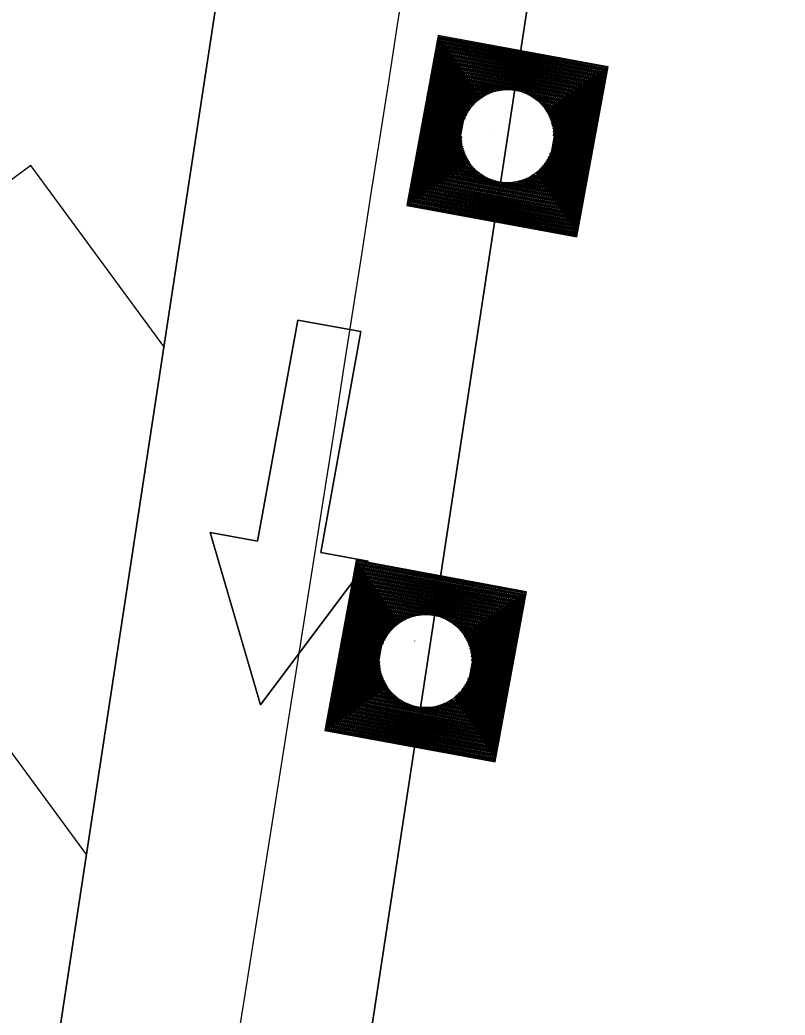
# Model space of a CAD drawing. Extents: x 14104283 to 14120882, y 8635219 to 8671666.
# Drawn here: x 14107937.97 to 14107967.79, y 8639955.19 to 8639993.96 of the extents above; entities that cross this region are included whole.
import ezdxf

# ---------------------------------------------------------------- set-up
doc = ezdxf.new("R2010")
doc.units = 0
for name, color, linetype in [('Cell', 7, 'Continuous'), ('dsnCellElements', 7, 'Continuous'), ('dsnNonPlotable', 7, 'Continuous'), ('dsnPaintPlaceBrokenLineWhite', 7, 'Continuous'), ('dsnPaintPlaceChannelizingLaneWhite', 7, 'Continuous'), ('dsnShadingPaved', 7, 'Continuous'), ('dsnStdLabel', 7, 'Continuous'), ('dsnStgShadingPrevPav', 7, 'Continuous')]:
    doc.layers.add(name, color=color, linetype=linetype)

msp = doc.modelspace()

# ---------------------------------------------------------------- linework, layer by layer
at = {"layer": 'Cell'}
msp.add_lwpolyline([(14107948.802, 8639982.261), (14107951.261, 8639981.813), (14107949.696, 8639973.205), (14107951.54, 8639972.869), (14107947.347, 8639967.279), (14107945.391, 8639973.988), (14107947.236, 8639973.652)], close=True, dxfattribs=at)
msp.add_lwpolyline([(14107947.236, 8639973.652), (14107945.391, 8639973.988), (14107947.347, 8639967.279), (14107951.54, 8639972.869), (14107949.696, 8639973.205), (14107951.261, 8639981.813), (14107948.802, 8639982.261), (14107947.236, 8639973.652)], dxfattribs=at)
at = {"layer": 'dsnCellElements'}
for centre in [(14107956.971, 8639989.429), (14107953.783, 8639968.979)]:
    msp.add_circle(centre, 1.815, dxfattribs=at)
at = {"layer": 'dsnNonPlotable'}
for p, q in [((14107956.405, 8639989.626), (14107956.404, 8639989.622)), ((14107953.342, 8639969.761), (14107953.341, 8639969.757))]:
    msp.add_line(p, q, dxfattribs=at)
at = {"layer": 'dsnPaintPlaceBrokenLineWhite'}
msp.add_line((14107897.232, 8639597.803), (14108002.801, 8640289.797), dxfattribs=at)
at = {"layer": 'dsnPaintPlaceChannelizingLaneWhite'}
for p, q in [((14107990.938, 8640291.607), (14107937.437, 8639940.911)), ((14107938.396, 8639988.28), (14107930.71, 8639982.629)), ((14107943.582, 8639981.228), (14107938.396, 8639988.28)), ((14107940.567, 8639961.443), (14107935.37, 8639968.511))]:
    msp.add_line(p, q, dxfattribs=at)
msp.add_arc((14098576.761, 8641447.78), 9468, 350.8544037, 351.6728455, dxfattribs=at)
at = {"layer": 'dsnShadingPaved'}
for p, q in [((14107885.369, 8639599.613), (14107990.938, 8640291.607)), ((14108002.801, 8640289.797), (14107897.232, 8639597.803))]:
    msp.add_line(p, q, dxfattribs=at)
at = {"layer": 'dsnStdLabel'}
for points in [[(14107959.672, 8639985.504), (14107960.895, 8639992.13), (14107954.269, 8639993.353), (14107953.046, 8639986.727), (14107959.672, 8639985.504)], [(14107959.669, 8639985.505), (14107960.891, 8639992.127), (14107954.272, 8639993.349), (14107953.05, 8639986.73), (14107959.673, 8639985.508)], [(14107959.665, 8639985.505), (14107960.887, 8639992.125), (14107954.275, 8639993.345), (14107953.055, 8639986.733), (14107959.674, 8639985.511)], [(14107959.657, 8639985.662), (14107960.844, 8639992.095), (14107954.304, 8639993.302), (14107953.097, 8639986.762), (14107959.68, 8639985.547)], [(14107959.628, 8639985.704), (14107960.802, 8639992.066), (14107954.333, 8639993.26), (14107953.139, 8639986.791), (14107959.687, 8639985.583)], [(14107959.599, 8639985.746), (14107960.76, 8639992.037), (14107954.362, 8639993.218), (14107953.181, 8639986.82), (14107959.694, 8639985.618)], [(14107959.57, 8639985.789), (14107960.718, 8639992.008), (14107954.391, 8639993.175), (14107953.224, 8639986.849), (14107959.657, 8639985.662)], [(14107959.541, 8639985.831), (14107960.675, 8639991.979), (14107954.42, 8639993.133), (14107953.266, 8639986.878), (14107959.628, 8639985.704)], [(14107959.512, 8639985.873), (14107960.633, 8639991.95), (14107954.449, 8639993.091), (14107953.308, 8639986.907), (14107959.599, 8639985.746)], [(14107959.483, 8639985.916), (14107960.591, 8639991.921), (14107954.478, 8639993.049), (14107953.351, 8639986.936), (14107959.57, 8639985.789)], [(14107959.453, 8639985.958), (14107960.548, 8639991.892), (14107954.507, 8639993.006), (14107953.393, 8639986.965), (14107959.541, 8639985.831)], [(14107959.424, 8639986), (14107960.506, 8639991.863), (14107954.537, 8639992.964), (14107953.435, 8639986.995), (14107959.512, 8639985.873)], [(14107959.395, 8639986.042), (14107960.464, 8639991.833), (14107954.566, 8639992.922), (14107953.477, 8639987.024), (14107959.483, 8639985.916)], [(14107959.366, 8639986.085), (14107960.422, 8639991.804), (14107954.595, 8639992.879), (14107953.52, 8639987.053), (14107959.453, 8639985.958)], [(14107959.337, 8639986.127), (14107960.379, 8639991.775), (14107954.624, 8639992.837), (14107953.562, 8639987.082), (14107959.424, 8639986)], [(14107959.308, 8639986.169), (14107960.337, 8639991.746), (14107954.653, 8639992.795), (14107953.604, 8639987.111), (14107959.395, 8639986.042)], [(14107959.279, 8639986.212), (14107960.295, 8639991.717), (14107954.682, 8639992.753), (14107953.647, 8639987.14), (14107959.366, 8639986.085)], [(14107959.25, 8639986.254), (14107960.252, 8639991.688), (14107954.711, 8639992.71), (14107953.689, 8639987.169), (14107959.337, 8639986.127)], [(14107959.221, 8639986.296), (14107960.21, 8639991.659), (14107954.74, 8639992.668), (14107953.731, 8639987.198), (14107959.308, 8639986.169)], [(14107959.191, 8639986.338), (14107960.168, 8639991.63), (14107954.769, 8639992.626), (14107953.773, 8639987.227), (14107959.279, 8639986.212)], [(14107959.162, 8639986.381), (14107960.126, 8639991.601), (14107954.799, 8639992.583), (14107953.816, 8639987.257), (14107959.25, 8639986.254)], [(14107959.133, 8639986.423), (14107960.083, 8639991.571), (14107954.828, 8639992.541), (14107953.858, 8639987.286), (14107959.221, 8639986.296)], [(14107959.104, 8639986.465), (14107960.041, 8639991.542), (14107954.857, 8639992.499), (14107953.9, 8639987.315), (14107959.191, 8639986.338)], [(14107959.075, 8639986.508), (14107959.999, 8639991.513), (14107954.886, 8639992.457), (14107953.943, 8639987.344), (14107959.162, 8639986.381)], [(14107959.046, 8639986.55), (14107959.956, 8639991.484), (14107954.915, 8639992.414), (14107953.985, 8639987.373), (14107959.133, 8639986.423)], [(14107959.017, 8639986.592), (14107959.914, 8639991.455), (14107954.944, 8639992.372), (14107954.027, 8639987.402), (14107959.104, 8639986.465)], [(14107958.988, 8639986.634), (14107959.872, 8639991.426), (14107954.973, 8639992.33), (14107954.069, 8639987.431), (14107959.075, 8639986.508)], [(14107958.959, 8639986.677), (14107959.83, 8639991.397), (14107955.002, 8639992.288), (14107954.112, 8639987.46), (14107959.046, 8639986.55)], [(14107958.93, 8639986.719), (14107959.787, 8639991.368), (14107955.031, 8639992.245), (14107954.154, 8639987.489), (14107959.017, 8639986.592)], [(14107958.9, 8639986.761), (14107959.745, 8639991.339), (14107955.061, 8639992.203), (14107954.196, 8639987.519), (14107958.988, 8639986.634)], [(14107958.871, 8639986.804), (14107959.703, 8639991.309), (14107955.09, 8639992.161), (14107954.239, 8639987.548), (14107958.959, 8639986.677)], [(14107958.842, 8639986.846), (14107959.66, 8639991.28), (14107955.119, 8639992.118), (14107954.281, 8639987.577), (14107958.93, 8639986.719)], [(14107958.813, 8639986.888), (14107959.618, 8639991.251), (14107955.148, 8639992.076), (14107954.323, 8639987.606), (14107958.9, 8639986.761)], [(14107958.784, 8639986.93), (14107959.576, 8639991.222), (14107955.177, 8639992.034), (14107954.365, 8639987.635), (14107958.871, 8639986.804)], [(14107958.755, 8639986.973), (14107959.534, 8639991.193), (14107955.206, 8639991.992), (14107954.408, 8639987.664), (14107958.842, 8639986.846)], [(14107958.726, 8639987.015), (14107959.491, 8639991.164), (14107955.235, 8639991.949), (14107954.45, 8639987.693), (14107958.813, 8639986.888)], [(14107958.697, 8639987.057), (14107959.449, 8639991.135), (14107955.264, 8639991.907), (14107954.492, 8639987.722), (14107958.784, 8639986.93)], [(14107958.668, 8639987.1), (14107959.407, 8639991.106), (14107955.293, 8639991.865), (14107954.535, 8639987.751), (14107958.755, 8639986.973)], [(14107958.638, 8639987.142), (14107959.364, 8639991.077), (14107955.323, 8639991.822), (14107954.577, 8639987.781), (14107958.726, 8639987.015)], [(14107958.609, 8639987.184), (14107959.322, 8639991.047), (14107955.352, 8639991.78), (14107954.619, 8639987.81), (14107958.697, 8639987.057)], [(14107958.58, 8639987.226), (14107959.28, 8639991.018), (14107955.381, 8639991.738), (14107954.661, 8639987.839), (14107958.668, 8639987.1)], [(14107958.551, 8639987.269), (14107959.238, 8639990.989), (14107955.41, 8639991.696), (14107954.704, 8639987.868), (14107958.638, 8639987.142)], [(14107958.522, 8639987.311), (14107959.195, 8639990.96), (14107955.439, 8639991.653), (14107954.746, 8639987.897), (14107958.609, 8639987.184)], [(14107958.493, 8639987.353), (14107959.153, 8639990.931), (14107955.468, 8639991.611), (14107954.788, 8639987.926), (14107958.58, 8639987.226)], [(14107958.464, 8639987.396), (14107959.111, 8639990.902), (14107955.497, 8639991.569), (14107954.831, 8639987.955), (14107958.551, 8639987.269)], [(14107958.435, 8639987.438), (14107959.068, 8639990.873), (14107955.526, 8639991.526), (14107954.873, 8639987.984), (14107958.522, 8639987.311)], [(14107956.958, 8639991.225), (14107955.555, 8639991.484), (14107955.297, 8639990.082)], [(14107956.801, 8639991.217), (14107955.585, 8639991.442), (14107955.36, 8639990.225)], [(14107956.683, 8639991.202), (14107955.614, 8639991.4), (14107955.416, 8639990.33)], [(14107956.585, 8639991.183), (14107955.643, 8639991.357), (14107955.469, 8639990.415)], [(14107956.499, 8639991.162), (14107955.672, 8639991.315), (14107955.519, 8639990.488)], [(14107956.422, 8639991.14), (14107955.701, 8639991.273), (14107955.568, 8639990.552)], [(14107956.352, 8639991.116), (14107955.73, 8639991.23), (14107955.615, 8639990.608)], [(14107956.288, 8639991.091), (14107955.759, 8639991.188), (14107955.662, 8639990.66)], [(14107956.228, 8639991.065), (14107955.788, 8639991.146), (14107955.707, 8639990.706)], [(14107956.172, 8639991.038), (14107955.817, 8639991.104), (14107955.752, 8639990.749)], [(14107956.119, 8639991.011), (14107955.847, 8639991.061), (14107955.796, 8639990.789)], [(14107956.07, 8639990.983), (14107955.876, 8639991.019), (14107955.84, 8639990.825)], [(14107956.023, 8639990.955), (14107955.905, 8639990.977), (14107955.883, 8639990.859)], [(14107955.978, 8639990.926), (14107955.934, 8639990.934), (14107955.926, 8639990.89)], [(14107958.767, 8639989.441), (14107959.026, 8639990.844), (14107957.624, 8639991.102)], [(14107958.759, 8639989.598), (14107958.984, 8639990.815), (14107957.768, 8639991.039)], [(14107958.744, 8639989.716), (14107958.942, 8639990.785), (14107957.872, 8639990.983)], [(14107958.726, 8639989.815), (14107958.899, 8639990.756), (14107957.957, 8639990.93)], [(14107958.704, 8639989.9), (14107958.857, 8639990.727), (14107958.03, 8639990.88)], [(14107958.682, 8639989.977), (14107958.815, 8639990.698), (14107958.094, 8639990.831)], [(14107958.658, 8639990.047), (14107958.772, 8639990.669), (14107958.15, 8639990.784)], [(14107958.633, 8639990.111), (14107958.73, 8639990.64), (14107958.202, 8639990.737)], [(14107958.607, 8639990.171), (14107958.688, 8639990.611), (14107958.248, 8639990.692)], [(14107958.58, 8639990.227), (14107958.646, 8639990.582), (14107958.291, 8639990.647)], [(14107958.553, 8639990.28), (14107958.603, 8639990.553), (14107958.331, 8639990.603)], [(14107958.525, 8639990.33), (14107958.561, 8639990.524), (14107958.367, 8639990.559)], [(14107958.497, 8639990.377), (14107958.519, 8639990.494), (14107958.401, 8639990.516)], [(14107958.468, 8639990.421), (14107958.476, 8639990.465), (14107958.432, 8639990.473)], [(14107955.174, 8639989.416), (14107954.915, 8639988.013), (14107956.317, 8639987.755)], [(14107955.182, 8639989.259), (14107954.957, 8639988.043), (14107956.174, 8639987.818)], [(14107955.197, 8639989.141), (14107955, 8639988.072), (14107956.069, 8639987.874)], [(14107955.216, 8639989.043), (14107955.042, 8639988.101), (14107955.984, 8639987.927)], [(14107955.237, 8639988.957), (14107955.084, 8639988.13), (14107955.911, 8639987.977)], [(14107955.26, 8639988.88), (14107955.126, 8639988.159), (14107955.848, 8639988.026)], [(14107955.284, 8639988.81), (14107955.169, 8639988.188), (14107955.791, 8639988.073)], [(14107955.309, 8639988.746), (14107955.211, 8639988.217), (14107955.74, 8639988.12)], [(14107955.334, 8639988.686), (14107955.253, 8639988.246), (14107955.693, 8639988.165)], [(14107955.361, 8639988.63), (14107955.296, 8639988.275), (14107955.65, 8639988.21)], [(14107955.388, 8639988.577), (14107955.338, 8639988.305), (14107955.611, 8639988.254)], [(14107955.416, 8639988.528), (14107955.38, 8639988.334), (14107955.574, 8639988.298)], [(14107955.444, 8639988.481), (14107955.422, 8639988.363), (14107955.54, 8639988.341)], [(14107955.473, 8639988.436), (14107955.465, 8639988.392), (14107955.509, 8639988.384)], [(14107958.318, 8639987.607), (14107958.472, 8639988.442)], [(14107958.347, 8639987.565), (14107958.525, 8639988.527)], [(14107958.376, 8639987.522), (14107958.581, 8639988.632)], [(14107958.406, 8639987.48), (14107958.644, 8639988.775)], [(14107958.114, 8639987.903), (14107958.145, 8639988.069)], [(14107958.144, 8639987.861), (14107958.189, 8639988.108)], [(14107958.173, 8639987.818), (14107958.234, 8639988.151)], [(14107958.202, 8639987.776), (14107958.279, 8639988.198)], [(14107958.231, 8639987.734), (14107958.326, 8639988.249)], [(14107958.26, 8639987.692), (14107958.373, 8639988.306)], [(14107958.289, 8639987.649), (14107958.422, 8639988.369)], [(14107956.984, 8639987.632), (14107958.493, 8639987.353)], [(14107957.14, 8639987.64), (14107958.464, 8639987.396)], [(14107957.258, 8639987.655), (14107958.435, 8639987.438)], [(14107957.357, 8639987.674), (14107958.406, 8639987.48)], [(14107957.442, 8639987.695), (14107958.376, 8639987.522)], [(14107957.519, 8639987.718), (14107958.347, 8639987.565)], [(14107957.589, 8639987.742), (14107958.318, 8639987.607)], [(14107957.653, 8639987.767), (14107958.289, 8639987.649)], [(14107957.713, 8639987.792), (14107958.26, 8639987.692)], [(14107957.769, 8639987.819), (14107958.231, 8639987.734)], [(14107957.822, 8639987.846), (14107958.202, 8639987.776)], [(14107957.872, 8639987.874), (14107958.173, 8639987.818)], [(14107957.919, 8639987.902), (14107958.144, 8639987.861)], [(14107957.963, 8639987.931), (14107958.114, 8639987.903)], [(14107956.485, 8639965.055), (14107957.707, 8639971.681), (14107951.081, 8639972.904), (14107949.858, 8639966.277), (14107956.485, 8639965.055)], [(14107956.481, 8639965.055), (14107957.703, 8639971.678), (14107951.084, 8639972.899), (14107949.863, 8639966.28), (14107956.485, 8639965.058)], [(14107956.478, 8639965.056), (14107957.699, 8639971.675), (14107951.087, 8639972.895), (14107949.867, 8639966.283), (14107956.486, 8639965.062)], [(14107956.47, 8639965.212), (14107957.657, 8639971.646), (14107951.116, 8639972.853), (14107949.909, 8639966.312), (14107956.493, 8639965.097)], [(14107956.44, 8639965.255), (14107957.614, 8639971.617), (14107951.145, 8639972.81), (14107949.951, 8639966.341), (14107956.499, 8639965.133)], [(14107956.411, 8639965.297), (14107957.572, 8639971.588), (14107951.174, 8639972.768), (14107949.994, 8639966.37), (14107956.506, 8639965.169)], [(14107956.382, 8639965.339), (14107957.53, 8639971.559), (14107951.203, 8639972.726), (14107950.036, 8639966.399), (14107956.47, 8639965.212)], [(14107956.353, 8639965.382), (14107957.488, 8639971.529), (14107951.232, 8639972.684), (14107950.078, 8639966.429), (14107956.44, 8639965.255)], [(14107956.324, 8639965.424), (14107957.445, 8639971.5), (14107951.262, 8639972.641), (14107950.121, 8639966.458), (14107956.411, 8639965.297)], [(14107956.295, 8639965.466), (14107957.403, 8639971.471), (14107951.291, 8639972.599), (14107950.163, 8639966.487), (14107956.382, 8639965.339)], [(14107956.266, 8639965.508), (14107957.361, 8639971.442), (14107951.32, 8639972.557), (14107950.205, 8639966.516), (14107956.353, 8639965.382)], [(14107956.237, 8639965.551), (14107957.318, 8639971.413), (14107951.349, 8639972.515), (14107950.247, 8639966.545), (14107956.324, 8639965.424)], [(14107956.208, 8639965.593), (14107957.276, 8639971.384), (14107951.378, 8639972.472), (14107950.29, 8639966.574), (14107956.295, 8639965.466)], [(14107956.178, 8639965.635), (14107957.234, 8639971.355), (14107951.407, 8639972.43), (14107950.332, 8639966.603), (14107956.266, 8639965.508)], [(14107956.149, 8639965.678), (14107957.192, 8639971.326), (14107951.436, 8639972.388), (14107950.374, 8639966.632), (14107956.237, 8639965.551)], [(14107956.12, 8639965.72), (14107957.149, 8639971.297), (14107951.465, 8639972.345), (14107950.417, 8639966.661), (14107956.208, 8639965.593)], [(14107956.091, 8639965.762), (14107957.107, 8639971.267), (14107951.494, 8639972.303), (14107950.459, 8639966.691), (14107956.178, 8639965.635)], [(14107956.062, 8639965.804), (14107957.065, 8639971.238), (14107951.524, 8639972.261), (14107950.501, 8639966.72), (14107956.149, 8639965.678)], [(14107956.033, 8639965.847), (14107957.022, 8639971.209), (14107951.553, 8639972.219), (14107950.543, 8639966.749), (14107956.12, 8639965.72)], [(14107956.004, 8639965.889), (14107956.98, 8639971.18), (14107951.582, 8639972.176), (14107950.586, 8639966.778), (14107956.091, 8639965.762)], [(14107955.975, 8639965.931), (14107956.938, 8639971.151), (14107951.611, 8639972.134), (14107950.628, 8639966.807), (14107956.062, 8639965.804)], [(14107955.946, 8639965.973), (14107956.896, 8639971.122), (14107951.64, 8639972.092), (14107950.67, 8639966.836), (14107956.033, 8639965.847)], [(14107955.916, 8639966.016), (14107956.853, 8639971.093), (14107951.669, 8639972.049), (14107950.713, 8639966.865), (14107956.004, 8639965.889)], [(14107955.887, 8639966.058), (14107956.811, 8639971.064), (14107951.698, 8639972.007), (14107950.755, 8639966.894), (14107955.975, 8639965.931)], [(14107955.858, 8639966.1), (14107956.769, 8639971.035), (14107951.727, 8639971.965), (14107950.797, 8639966.923), (14107955.946, 8639965.973)], [(14107955.829, 8639966.143), (14107956.726, 8639971.005), (14107951.756, 8639971.923), (14107950.839, 8639966.953), (14107955.916, 8639966.016)], [(14107955.8, 8639966.185), (14107956.684, 8639970.976), (14107951.786, 8639971.88), (14107950.882, 8639966.982), (14107955.887, 8639966.058)], [(14107955.771, 8639966.227), (14107956.642, 8639970.947), (14107951.815, 8639971.838), (14107950.924, 8639967.011), (14107955.858, 8639966.1)], [(14107955.742, 8639966.269), (14107956.6, 8639970.918), (14107951.844, 8639971.796), (14107950.966, 8639967.04), (14107955.829, 8639966.143)], [(14107955.713, 8639966.312), (14107956.557, 8639970.889), (14107951.873, 8639971.753), (14107951.009, 8639967.069), (14107955.8, 8639966.185)], [(14107955.684, 8639966.354), (14107956.515, 8639970.86), (14107951.902, 8639971.711), (14107951.051, 8639967.098), (14107955.771, 8639966.227)], [(14107955.654, 8639966.396), (14107956.473, 8639970.831), (14107951.931, 8639971.669), (14107951.093, 8639967.127), (14107955.742, 8639966.269)], [(14107955.625, 8639966.439), (14107956.43, 8639970.802), (14107951.96, 8639971.627), (14107951.135, 8639967.156), (14107955.713, 8639966.312)], [(14107955.596, 8639966.481), (14107956.388, 8639970.773), (14107951.989, 8639971.584), (14107951.178, 8639967.185), (14107955.684, 8639966.354)], [(14107955.567, 8639966.523), (14107956.346, 8639970.744), (14107952.018, 8639971.542), (14107951.22, 8639967.215), (14107955.654, 8639966.396)], [(14107955.538, 8639966.565), (14107956.304, 8639970.714), (14107952.048, 8639971.5), (14107951.262, 8639967.244), (14107955.625, 8639966.439)], [(14107955.509, 8639966.608), (14107956.261, 8639970.685), (14107952.077, 8639971.457), (14107951.305, 8639967.273), (14107955.596, 8639966.481)], [(14107955.48, 8639966.65), (14107956.219, 8639970.656), (14107952.106, 8639971.415), (14107951.347, 8639967.302), (14107955.567, 8639966.523)], [(14107955.451, 8639966.692), (14107956.177, 8639970.627), (14107952.135, 8639971.373), (14107951.389, 8639967.331), (14107955.538, 8639966.565)], [(14107955.422, 8639966.735), (14107956.134, 8639970.598), (14107952.164, 8639971.331), (14107951.431, 8639967.36), (14107955.509, 8639966.608)], [(14107955.392, 8639966.777), (14107956.092, 8639970.569), (14107952.193, 8639971.288), (14107951.474, 8639967.389), (14107955.48, 8639966.65)], [(14107955.363, 8639966.819), (14107956.05, 8639970.54), (14107952.222, 8639971.246), (14107951.516, 8639967.418), (14107955.451, 8639966.692)], [(14107955.334, 8639966.861), (14107956.008, 8639970.511), (14107952.251, 8639971.204), (14107951.558, 8639967.447), (14107955.422, 8639966.735)], [(14107955.305, 8639966.904), (14107955.965, 8639970.482), (14107952.28, 8639971.161), (14107951.601, 8639967.477), (14107955.392, 8639966.777)], [(14107955.276, 8639966.946), (14107955.923, 8639970.452), (14107952.31, 8639971.119), (14107951.643, 8639967.506), (14107955.363, 8639966.819)], [(14107955.247, 8639966.988), (14107955.881, 8639970.423), (14107952.339, 8639971.077), (14107951.685, 8639967.535), (14107955.334, 8639966.861)], [(14107953.77, 8639970.776), (14107952.368, 8639971.035), (14107952.109, 8639969.632)], [(14107953.613, 8639970.768), (14107952.397, 8639970.992), (14107952.172, 8639969.776)], [(14107953.495, 8639970.753), (14107952.426, 8639970.95), (14107952.229, 8639969.881)], [(14107953.397, 8639970.734), (14107952.455, 8639970.908), (14107952.281, 8639969.966)], [(14107953.311, 8639970.713), (14107952.484, 8639970.865), (14107952.332, 8639970.038)], [(14107953.234, 8639970.69), (14107952.513, 8639970.823), (14107952.38, 8639970.102)], [(14107953.164, 8639970.666), (14107952.542, 8639970.781), (14107952.428, 8639970.159)], [(14107953.1, 8639970.641), (14107952.572, 8639970.739), (14107952.474, 8639970.21)], [(14107953.04, 8639970.615), (14107952.601, 8639970.696), (14107952.52, 8639970.257)], [(14107952.984, 8639970.589), (14107952.63, 8639970.654), (14107952.564, 8639970.3)], [(14107952.932, 8639970.561), (14107952.659, 8639970.612), (14107952.609, 8639970.339)], [(14107952.882, 8639970.534), (14107952.688, 8639970.569), (14107952.652, 8639970.376)], [(14107955.58, 8639968.992), (14107955.838, 8639970.394), (14107954.436, 8639970.653)], [(14107955.572, 8639969.149), (14107955.796, 8639970.365), (14107954.58, 8639970.589)], [(14107952.835, 8639970.505), (14107952.717, 8639970.527), (14107952.695, 8639970.409)], [(14107952.79, 8639970.477), (14107952.746, 8639970.485), (14107952.738, 8639970.441)], [(14107955.557, 8639969.267), (14107955.754, 8639970.336), (14107954.685, 8639970.533)], [(14107955.538, 8639969.365), (14107955.712, 8639970.307), (14107954.77, 8639970.481)], [(14107955.517, 8639969.451), (14107955.669, 8639970.278), (14107954.842, 8639970.43)], [(14107955.494, 8639969.528), (14107955.627, 8639970.249), (14107954.906, 8639970.382)], [(14107955.47, 8639969.597), (14107955.585, 8639970.22), (14107954.963, 8639970.334)], [(14107955.445, 8639969.662), (14107955.542, 8639970.19), (14107955.014, 8639970.288)], [(14107955.419, 8639969.722), (14107955.5, 8639970.161), (14107955.061, 8639970.242)], [(14107955.392, 8639969.778), (14107955.458, 8639970.132), (14107955.103, 8639970.198)], [(14107955.365, 8639969.83), (14107955.416, 8639970.103), (14107955.143, 8639970.153)], [(14107955.338, 8639969.88), (14107955.373, 8639970.074), (14107955.179, 8639970.11)], [(14107955.309, 8639969.927), (14107955.331, 8639970.045), (14107955.213, 8639970.067)], [(14107955.281, 8639969.972), (14107955.289, 8639970.016), (14107955.245, 8639970.024)], [(14107951.986, 8639968.966), (14107951.727, 8639967.564), (14107953.13, 8639967.305)], [(14107951.994, 8639968.809), (14107951.77, 8639967.593), (14107952.986, 8639967.369)], [(14107952.009, 8639968.691), (14107951.812, 8639967.622), (14107952.881, 8639967.425)], [(14107952.028, 8639968.593), (14107951.854, 8639967.651), (14107952.796, 8639967.477)], [(14107952.049, 8639968.507), (14107951.897, 8639967.68), (14107952.723, 8639967.528)], [(14107952.072, 8639968.43), (14107951.939, 8639967.709), (14107952.66, 8639967.576)], [(14107952.096, 8639968.361), (14107951.981, 8639967.739), (14107952.603, 8639967.624)], [(14107952.121, 8639968.296), (14107952.023, 8639967.768), (14107952.552, 8639967.67)], [(14107952.147, 8639968.236), (14107952.066, 8639967.797), (14107952.505, 8639967.716)], [(14107955.218, 8639967.031), (14107955.457, 8639968.326)], [(14107952.173, 8639968.18), (14107952.108, 8639967.826), (14107952.462, 8639967.76)], [(14107952.201, 8639968.128), (14107952.15, 8639967.855), (14107952.423, 8639967.805)], [(14107952.228, 8639968.078), (14107952.193, 8639967.884), (14107952.386, 8639967.848)], [(14107952.257, 8639968.031), (14107952.235, 8639967.913), (14107952.353, 8639967.891)], [(14107952.285, 8639967.986), (14107952.277, 8639967.942), (14107952.321, 8639967.934)], [(14107955.072, 8639967.242), (14107955.186, 8639967.856)], [(14107955.101, 8639967.2), (14107955.234, 8639967.92)], [(14107955.13, 8639967.157), (14107955.285, 8639967.992)], [(14107955.16, 8639967.115), (14107955.337, 8639968.077)], [(14107955.189, 8639967.073), (14107955.393, 8639968.182)], [(14107954.776, 8639967.481), (14107954.927, 8639967.453)], [(14107954.927, 8639967.453), (14107954.957, 8639967.619)], [(14107954.956, 8639967.411), (14107955.001, 8639967.659)], [(14107954.985, 8639967.369), (14107955.046, 8639967.701)], [(14107955.014, 8639967.327), (14107955.092, 8639967.748)], [(14107955.043, 8639967.284), (14107955.138, 8639967.799)], [(14107953.796, 8639967.182), (14107955.305, 8639966.904)], [(14107953.953, 8639967.19), (14107955.276, 8639966.946)], [(14107954.071, 8639967.205), (14107955.247, 8639966.988)], [(14107954.169, 8639967.224), (14107955.218, 8639967.031)], [(14107954.255, 8639967.245), (14107955.189, 8639967.073)], [(14107954.331, 8639967.268), (14107955.16, 8639967.115)], [(14107954.401, 8639967.292), (14107955.13, 8639967.157)], [(14107954.466, 8639967.317), (14107955.101, 8639967.2)], [(14107954.526, 8639967.343), (14107955.072, 8639967.242)], [(14107954.582, 8639967.369), (14107955.043, 8639967.284)], [(14107954.634, 8639967.397), (14107955.014, 8639967.327)], [(14107954.684, 8639967.424), (14107954.985, 8639967.369)], [(14107954.731, 8639967.453), (14107954.956, 8639967.411)]]:
    msp.add_lwpolyline(points, dxfattribs=at)
at = {"layer": 'dsnStgShadingPrevPav'}
for radius, start, end in [(9468, 347.8072551, 351.6728455), (9468, 348.1945818, 351.6728455), (9488, 348.2025245, 351.6728455), (9488, 348.2025245, 351.6728455), (9512, 348.1761969, 351.6535365), (9512, 348.2120116, 351.6535365)]:
    msp.add_arc((14098576.761, 8641447.78), radius, start, end, dxfattribs=at)

doc.saveas('drawing.dxf')
